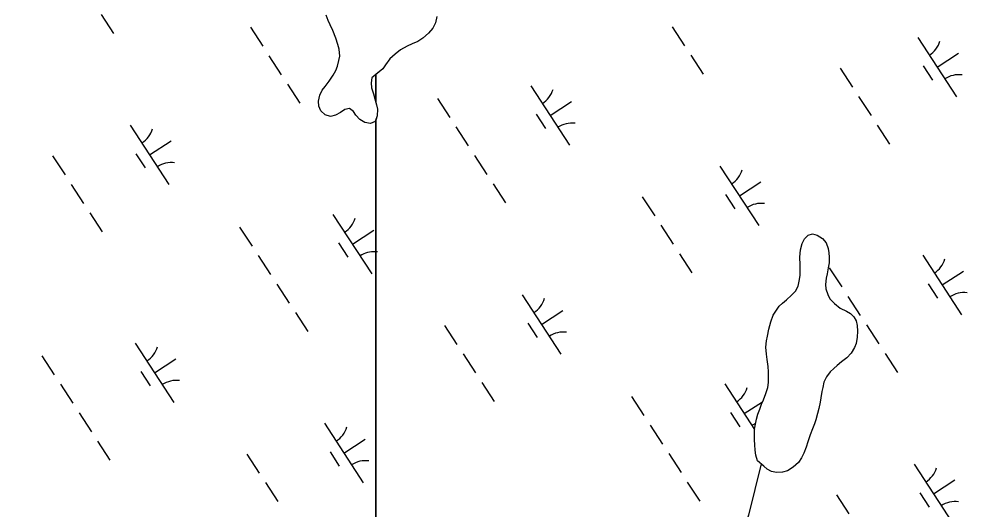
# Model space of a CAD drawing. Extents: x 3953924 to 3974542, y 193747 to 216192.
# Drawn here: x 3967905 to 3968573, y 205380 to 205725 of the extents above; entities that cross this region are included whole.
import ezdxf

# ---------------------------------------------------------------- set-up
doc = ezdxf.new("R2010")
doc.units = 0
for name, color, linetype in [('V-GRID-MAJR', 7, 'Continuous'), ('V-TOPO-SHOR', 7, 'Continuous'), ('V-WETL-SWMP', 7, 'Continuous')]:
    doc.layers.add(name, color=color, linetype=linetype)

msp = doc.modelspace()

# ---------------------------------------------------------------- linework, layer by layer
at = {"layer": 'V-GRID-MAJR'}
msp.add_spline([(3967994.91, 197070.83), (3967932.28, 200408.24), (3967818.56, 206468.17), (3967751.04, 210066.72)], degree=3, dxfattribs=at)
at = {"layer": 'V-TOPO-SHOR'}
for points in [[(3968153.45, 205683.95), (3968153.05, 205680.22), (3968153.42, 205676.86), (3968154.69, 205672.48), (3968155.57, 205668.99), (3968156.84, 205664.86), (3968157.47, 205661.76), (3968157.31, 205657), (3968156, 205653.14), (3968152.52, 205651.74), (3968148.66, 205652.4), (3968145.19, 205654.48), (3968142.36, 205657.46), (3968140.57, 205660.05), (3968137.75, 205662.12), (3968134.52, 205661.49), (3968131.42, 205659.32), (3968127.93, 205657.4), (3968124.32, 205656.52), (3968120.59, 205657.7), (3968117.64, 205660.55), (3968116.24, 205663.91), (3968115.87, 205667.39), (3968116.79, 205671.51), (3968118.61, 205675.11), (3968120.69, 205677.8), (3968123.41, 205681.4), (3968126.4, 205685.77), (3968128.22, 205689.11), (3968129.39, 205692.06), (3968130.19, 205696.06), (3968130.98, 205699.02), (3968130.49, 205704.04), (3968129.6, 205707.4), (3968128.08, 205711.92), (3968126.04, 205717.21), (3968124.26, 205721.22), (3968122.85, 205724.19), (3968121.33, 205727.93)], [(3968199.29, 205727.02), (3968198.37, 205722.65), (3968196.55, 205718.92), (3968193.57, 205715.45), (3968189.42, 205711.74), (3968186.06, 205709.56), (3968182.06, 205707.78), (3968178.44, 205706.12), (3968173.79, 205703.7), (3968170.04, 205700.62), (3968166.28, 205697.16), (3968163.17, 205693.05), (3968161.22, 205690.23), (3968153.45, 205683.95)], [(3968425.35, 205413.68), (3968424.34, 205417.7), (3968423.71, 205421.19), (3968423.47, 205425.07), (3968423.36, 205428.43), (3968423.38, 205432.57), (3968423.4, 205436.06), (3968423.93, 205439.67), (3968424.73, 205443.16), (3968425.65, 205446.52), (3968426.96, 205450.26), (3968428.27, 205453.74), (3968429.58, 205456.84), (3968431.28, 205461.09), (3968432.73, 205465.48), (3968433.26, 205468.97), (3968433.28, 205472.98), (3968433.3, 205476.46), (3968432.93, 205480.22), (3968432.18, 205485.26), (3968431.68, 205489.01), (3968431.32, 205493.8), (3968431.86, 205498.32), (3968432.39, 205501.68), (3968433.32, 205506.58), (3968434.77, 205511.75), (3968436.47, 205516.39), (3968438.3, 205519.36), (3968440.77, 205522.7), (3968442.98, 205524.89), (3968445.83, 205527.33), (3968449.47, 205530.55), (3968452.33, 205533.38), (3968454.03, 205536.86), (3968454.96, 205541.64), (3968455.49, 205544.6), (3968455.51, 205548.22), (3968455.4, 205551.84), (3968455.29, 205557.4), (3968455.83, 205562.44), (3968456.89, 205566.96), (3968458.59, 205570.31), (3968461.06, 205572.76), (3968464.3, 205573.77), (3968467.52, 205572.98), (3968471.26, 205570.51), (3968473.83, 205567.52), (3968475.23, 205563.51), (3968475.73, 205560.4), (3968475.98, 205557.3), (3968475.96, 205553.29), (3968475.16, 205549.93), (3968474.5, 205545.67), (3968473.83, 205542.44), (3968473.29, 205538.18), (3968473.67, 205534.95), (3968474.94, 205530.93), (3968476.47, 205528.08), (3968479.82, 205524.58), (3968483.68, 205521.45), (3968488.19, 205519.36), (3968490.9, 205517.67), (3968493.34, 205515.33), (3968494.88, 205512.48), (3968495.77, 205509.11), (3968496.01, 205505.23), (3968495.6, 205500.97), (3968494.93, 205496.45), (3968493.75, 205493.61), (3968491.4, 205489.62), (3968488.42, 205486.4), (3968484.65, 205483.45), (3968481.54, 205480.88), (3968479.2, 205478.82), (3968476.6, 205476.38), (3968474.13, 205472.9), (3968472.3, 205469.16), (3968471.38, 205465.55), (3968470.84, 205462.57), (3968470.17, 205458.18), (3968469.64, 205455.08), (3968468.58, 205450.56), (3968467.79, 205447.08), (3968466.61, 205442.69), (3968465.69, 205439.72), (3968464.25, 205436.37), (3968462.54, 205431.98), (3968460.97, 205427.21), (3968459.79, 205423.33), (3968458.08, 205419.21), (3968456.52, 205415.72), (3968454.43, 205412.63), (3968450.54, 205409.16), (3968446.52, 205406.73), (3968443.02, 205405.71), (3968438.75, 205405.47), (3968435.27, 205406.27), (3968432.3, 205407.83), (3968429.86, 205409.91), (3968425.35, 205413.68)], [(3968427.94, 205411.52), (3968418.97, 205375.5), (3968412.94, 205358.72), (3968410.32, 205351.24), (3968407.55, 205340.14), (3968405.57, 205332.13), (3968403.97, 205323.22), (3968403.42, 205316.5), (3968403.9, 205308.36), (3968404.5, 205300.6), (3968404.59, 205292.71), (3968403.78, 205286.25), (3968401.69, 205280.57), (3968399.21, 205276.45), (3968393.77, 205274.41), (3968387.95, 205273.02), (3968382.77, 205272.53), (3968377.21, 205271.26), (3968371.9, 205269.48), (3968366.72, 205267.31), (3968361.79, 205263.46), (3968358.15, 205259.86), (3968345.64, 205247.14)]]:
    msp.add_lwpolyline(points, dxfattribs=at)
at = {"layer": 'V-WETL-SWMP'}
for p, q in [((3967962.71, 205728.58), (3967971.44, 205715.17)), ((3968122.86, 205724.19), (3968121.33, 205727.93)), ((3968199.29, 205727.02), (3968198.37, 205722.65)), ((3968067.92, 205719.56), (3968076.65, 205706.15)), ((3968124.26, 205721.22), (3968122.86, 205724.19)), ((3968126.04, 205717.21), (3968124.26, 205721.22)), ((3968196.55, 205718.92), (3968193.57, 205715.45)), ((3968198.37, 205722.65), (3968196.55, 205718.92)), ((3968365.34, 205719.86), (3968374.07, 205706.45)), ((3968128.08, 205711.92), (3968126.04, 205717.21)), ((3968129.6, 205707.4), (3968128.08, 205711.92)), ((3968189.42, 205711.74), (3968186.06, 205709.56)), ((3968193.57, 205715.45), (3968189.42, 205711.74)), ((3968538.39, 205712.4), (3968565.67, 205670.5)), ((3968130.49, 205704.04), (3968129.6, 205707.4)), ((3968178.44, 205706.12), (3968173.79, 205703.7)), ((3968182.06, 205707.78), (3968178.44, 205706.12)), ((3968186.06, 205709.56), (3968182.06, 205707.78)), ((3968081.01, 205699.44), (3968089.74, 205686.03)), ((3968130.19, 205696.05), (3968130.98, 205699.02)), ((3968130.98, 205699.02), (3968130.49, 205704.04)), ((3968170.04, 205700.62), (3968166.28, 205697.16)), ((3968173.79, 205703.7), (3968170.04, 205700.62)), ((3968378.43, 205699.75), (3968387.16, 205686.34)), ((3968552.03, 205691.45), (3968567.12, 205701.27)), ((3968128.22, 205689.11), (3968129.4, 205692.06)), ((3968129.4, 205692.06), (3968130.19, 205696.05)), ((3968163.17, 205693.05), (3968161.22, 205690.23)), ((3968166.28, 205697.16), (3968163.17, 205693.05)), ((3968542.29, 205692.27), (3968548.84, 205682.21)), ((3968123.41, 205681.4), (3968126.4, 205685.76)), ((3968126.4, 205685.76), (3968128.22, 205689.11)), ((3968161.22, 205690.23), (3968156.3, 205686.25)), ((3968156.3, 205686.25), (3968156.3, 205666.62)), ((3968483.64, 205690.73), (3968492.37, 205677.32)), ((3968094.11, 205679.33), (3968102.84, 205665.92)), ((3968120.69, 205677.8), (3968123.41, 205681.4)), ((3968265.57, 205678.27), (3968292.84, 205636.37)), ((3968115.87, 205667.39), (3968116.79, 205671.51)), ((3968116.79, 205671.51), (3968118.61, 205675.11)), ((3968118.61, 205675.11), (3968120.69, 205677.8)), ((3968116.24, 205663.91), (3968115.87, 205667.39)), ((3968156.3, 205666.62), (3968156.84, 205664.86)), ((3968156.84, 205664.86), (3968157.47, 205661.76)), ((3968199.75, 205669.34), (3968208.48, 205655.93)), ((3968279.21, 205657.32), (3968294.29, 205667.14)), ((3968496.73, 205670.61), (3968505.46, 205657.2)), ((3968117.64, 205660.55), (3968116.24, 205663.91)), ((3968120.59, 205657.7), (3968117.64, 205660.55)), ((3968131.42, 205659.32), (3968127.93, 205657.4)), ((3968134.52, 205661.49), (3968131.42, 205659.32)), ((3968137.75, 205662.12), (3968134.52, 205661.49)), ((3968140.57, 205660.05), (3968137.75, 205662.12)), ((3968142.37, 205657.46), (3968140.57, 205660.05)), ((3968157.47, 205661.76), (3968157.31, 205657)), ((3968269.47, 205658.14), (3968276.01, 205648.08)), ((3968124.32, 205656.52), (3968120.59, 205657.7)), ((3968127.93, 205657.4), (3968124.32, 205656.52)), ((3968145.19, 205654.48), (3968142.37, 205657.46)), ((3968148.66, 205652.4), (3968145.19, 205654.48)), ((3968152.52, 205651.74), (3968148.66, 205652.4)), ((3968156, 205653.14), (3968152.52, 205651.74)), ((3968156.3, 205653.99), (3968156, 205653.14)), ((3968157.31, 205657), (3968156.3, 205653.99)), ((3968156.3, 205653.99), (3968156.3, 204996.9)), ((3968156.3, 204996.9), (3968156.3, 205653.99)), ((3967983.27, 205650.49), (3968010.55, 205608.59)), ((3968212.84, 205649.23), (3968221.57, 205635.82)), ((3968509.82, 205650.5), (3968518.55, 205637.09)), ((3967996.91, 205629.54), (3968012, 205639.36)), ((3967928.52, 205628.81), (3967937.25, 205615.4)), ((3967987.17, 205630.36), (3967993.72, 205620.3)), ((3968225.93, 205629.11), (3968234.66, 205615.71)), ((3968398.99, 205621.66), (3968426.26, 205579.75)), ((3967941.61, 205608.7), (3967950.34, 205595.29)), ((3968239.03, 205609), (3968247.75, 205595.59)), ((3968412.63, 205600.71), (3968427.71, 205610.53)), ((3968344.23, 205599.98), (3968352.96, 205586.57)), ((3968402.89, 205601.53), (3968409.43, 205591.47)), ((3967954.7, 205588.58), (3967963.43, 205575.17)), ((3968126.16, 205587.53), (3968153.44, 205545.63)), ((3968060.34, 205578.6), (3968069.07, 205565.19)), ((3968357.32, 205579.87), (3968366.05, 205566.46)), ((3968139.8, 205566.58), (3968154.89, 205576.4)), ((3968458.59, 205570.31), (3968461.06, 205572.76)), ((3968461.06, 205572.76), (3968464.3, 205573.77)), ((3968464.3, 205573.77), (3968467.52, 205572.98)), ((3968467.52, 205572.98), (3968471.26, 205570.51)), ((3968130.06, 205567.4), (3968136.61, 205557.34)), ((3968455.84, 205562.44), (3968456.89, 205566.96)), ((3968456.89, 205566.96), (3968458.59, 205570.31)), ((3968471.26, 205570.51), (3968473.83, 205567.52)), ((3968473.83, 205567.52), (3968475.23, 205563.51)), ((3968073.44, 205558.48), (3968082.16, 205545.07)), ((3968370.42, 205559.75), (3968379.15, 205546.34)), ((3968455.29, 205557.4), (3968455.84, 205562.44)), ((3968475.23, 205563.51), (3968475.73, 205560.4)), ((3968475.73, 205560.4), (3968475.98, 205557.3)), ((3968541.88, 205558.7), (3968569.16, 205516.8)), ((3968455.4, 205551.84), (3968455.29, 205557.4)), ((3968455.51, 205548.22), (3968455.4, 205551.84)), ((3968475.96, 205553.29), (3968475.16, 205549.93)), ((3968475.98, 205557.3), (3968475.96, 205553.29)), ((3968454.96, 205541.63), (3968455.49, 205544.61)), ((3968455.49, 205544.61), (3968455.51, 205548.22)), ((3968474.5, 205545.67), (3968473.83, 205542.44)), ((3968475.16, 205549.93), (3968474.5, 205545.67)), ((3968476.06, 205549.77), (3968484.79, 205536.36)), ((3968555.52, 205537.75), (3968570.6, 205547.57)), ((3968086.53, 205538.37), (3968095.26, 205524.96)), ((3968454.03, 205536.86), (3968454.96, 205541.63)), ((3968473.83, 205542.44), (3968473.29, 205538.18)), ((3968473.29, 205538.18), (3968473.67, 205534.95)), ((3968545.78, 205538.57), (3968552.32, 205528.51)), ((3968449.47, 205530.55), (3968452.33, 205533.38)), ((3968452.33, 205533.38), (3968454.03, 205536.86)), ((3968473.67, 205534.95), (3968474.94, 205530.93)), ((3968259.58, 205530.91), (3968286.86, 205489.01)), ((3968440.77, 205522.7), (3968442.98, 205524.89)), ((3968442.98, 205524.89), (3968445.83, 205527.33)), ((3968445.83, 205527.33), (3968449.47, 205530.55)), ((3968474.94, 205530.93), (3968476.47, 205528.08)), ((3968476.47, 205528.08), (3968479.82, 205524.58)), ((3968479.82, 205524.58), (3968483.68, 205521.45)), ((3968489.15, 205529.65), (3968497.88, 205516.24)), ((3968099.62, 205518.26), (3968108.35, 205504.85)), ((3968273.22, 205509.96), (3968288.31, 205519.78)), ((3968436.47, 205516.39), (3968438.3, 205519.36)), ((3968438.3, 205519.36), (3968440.77, 205522.7)), ((3968483.68, 205521.45), (3968488.19, 205519.36)), ((3968488.19, 205519.36), (3968490.9, 205517.67)), ((3968433.32, 205506.58), (3968434.77, 205511.75)), ((3968434.77, 205511.75), (3968436.47, 205516.39)), ((3968490.9, 205517.67), (3968493.34, 205515.33)), ((3968493.34, 205515.33), (3968494.88, 205512.48)), ((3968494.88, 205512.48), (3968495.77, 205509.11)), ((3968204.83, 205509.24), (3968213.56, 205495.83)), ((3968263.48, 205510.78), (3968270.03, 205500.72)), ((3968432.39, 205501.68), (3968433.32, 205506.58)), ((3968496.01, 205505.23), (3968495.6, 205500.97)), ((3968495.77, 205509.11), (3968496.01, 205505.23)), ((3968502.24, 205509.54), (3968510.97, 205496.13)), ((3968431.32, 205493.8), (3968431.86, 205498.32)), ((3968431.86, 205498.32), (3968432.39, 205501.68)), ((3968495.6, 205500.97), (3968494.93, 205496.45)), ((3967986.76, 205496.79), (3968014.04, 205454.88)), ((3968431.68, 205489.01), (3968431.32, 205493.8)), ((3968493.75, 205493.61), (3968491.4, 205489.61)), ((3968494.93, 205496.45), (3968493.75, 205493.61)), ((3967920.94, 205487.85), (3967929.67, 205474.44)), ((3968000.4, 205475.83), (3968015.48, 205485.65)), ((3968217.92, 205489.12), (3968226.65, 205475.71)), ((3968432.18, 205485.26), (3968431.68, 205489.01)), ((3968432.93, 205480.22), (3968432.18, 205485.26)), ((3968488.41, 205486.4), (3968484.65, 205483.45)), ((3968491.4, 205489.61), (3968488.41, 205486.4)), ((3968515.34, 205489.43), (3968524.07, 205476.02)), ((3968433.3, 205476.47), (3968432.93, 205480.22)), ((3968479.2, 205478.82), (3968476.6, 205476.38)), ((3968481.54, 205480.88), (3968479.2, 205478.82)), ((3968484.65, 205483.45), (3968481.54, 205480.88)), ((3967990.66, 205476.65), (3967997.2, 205466.6)), ((3968433.26, 205468.97), (3968433.3, 205476.47)), ((3968474.13, 205472.9), (3968472.3, 205469.16)), ((3968476.6, 205476.38), (3968474.13, 205472.9)), ((3967934.03, 205467.74), (3967942.76, 205454.33)), ((3968231.01, 205469.01), (3968239.74, 205455.6)), ((3968402.47, 205467.95), (3968423.4, 205435.81)), ((3968431.28, 205461.09), (3968432.73, 205465.48)), ((3968432.73, 205465.48), (3968433.26, 205468.97)), ((3968471.38, 205465.55), (3968470.84, 205462.57)), ((3968472.3, 205469.16), (3968471.38, 205465.55)), ((3968336.65, 205459.02), (3968345.38, 205445.61)), ((3968429.58, 205456.84), (3968431.28, 205461.09)), ((3968470.17, 205458.18), (3968469.64, 205455.08)), ((3968470.84, 205462.57), (3968470.17, 205458.18)), ((3968416.11, 205447), (3968428.96, 205455.36)), ((3968426.96, 205450.26), (3968428.27, 205453.74)), ((3968428.27, 205453.74), (3968429.58, 205456.84)), ((3968469.64, 205455.08), (3968468.58, 205450.56)), ((3967947.12, 205447.63), (3967955.85, 205434.22)), ((3968406.37, 205447.82), (3968412.92, 205437.76)), ((3968424.73, 205443.16), (3968425.65, 205446.52)), ((3968425.65, 205446.52), (3968426.96, 205450.26)), ((3968467.79, 205447.08), (3968466.6, 205442.69)), ((3968468.58, 205450.56), (3968467.79, 205447.08)), ((3968120.18, 205440.17), (3968147.46, 205398.27)), ((3968349.75, 205438.91), (3968358.48, 205425.5)), ((3968423.4, 205436.06), (3968423.93, 205439.67)), ((3968423.93, 205439.67), (3968424.73, 205443.16)), ((3968465.69, 205439.72), (3968464.25, 205436.37)), ((3968466.6, 205442.69), (3968465.69, 205439.72)), ((3968423.36, 205428.43), (3968423.4, 205436.06)), ((3968462.54, 205431.98), (3968460.97, 205427.21)), ((3968464.25, 205436.37), (3968462.54, 205431.98)), ((3967960.22, 205427.51), (3967968.95, 205414.1)), ((3968133.82, 205419.22), (3968148.9, 205429.04)), ((3968423.47, 205425.07), (3968423.36, 205428.43)), ((3968423.71, 205421.19), (3968423.47, 205425.07)), ((3968460.97, 205427.21), (3968459.79, 205423.33)), ((3968065.42, 205418.49), (3968074.15, 205405.08)), ((3968124.08, 205420.04), (3968130.62, 205409.98)), ((3968362.84, 205418.79), (3968371.57, 205405.39)), ((3968424.34, 205417.7), (3968423.71, 205421.19)), ((3968425.35, 205413.68), (3968424.34, 205417.7)), ((3968458.08, 205419.21), (3968456.52, 205415.72)), ((3968459.79, 205423.33), (3968458.08, 205419.21)), ((3968429.86, 205409.91), (3968425.35, 205413.68)), ((3968454.43, 205412.63), (3968450.54, 205409.16)), ((3968456.52, 205415.72), (3968454.43, 205412.63)), ((3968535.89, 205411.34), (3968563.17, 205369.43)), ((3968432.3, 205407.83), (3968429.86, 205409.91)), ((3968435.27, 205406.27), (3968432.3, 205407.83)), ((3968438.75, 205405.47), (3968435.27, 205406.27)), ((3968443.02, 205405.71), (3968438.75, 205405.47)), ((3968446.52, 205406.73), (3968443.02, 205405.71)), ((3968450.54, 205409.16), (3968446.52, 205406.73)), ((3968078.52, 205398.38), (3968087.24, 205384.97)), ((3968375.93, 205398.68), (3968384.66, 205385.27)), ((3968549.53, 205390.39), (3968564.62, 205400.21)), ((3968539.79, 205391.21), (3968546.34, 205381.15)), ((3968481.14, 205389.66), (3968489.87, 205376.25))]:
    msp.add_line(p, q, dxfattribs=at)
msp.add_lwpolyline([(3968156.3, 205686.25), (3968153.45, 205683.95), (3968153.05, 205680.22), (3968153.42, 205676.86), (3968154.69, 205672.48), (3968155.57, 205668.99), (3968156.3, 205666.62)], close=True, dxfattribs=at)
for centre, start, end in [((3968537.16, 205714.73), 302.29009, 343.83375), ((3968567.3, 205668.43), 82.29009, 123.83375), ((3968264.34, 205680.6), 302.29009, 343.83375), ((3968294.47, 205634.3), 82.29009, 123.83375), ((3967982.04, 205652.82), 302.29009, 343.83375), ((3968012.18, 205606.52), 82.29009, 123.83375), ((3968397.76, 205623.98), 302.29009, 343.83375), ((3968427.89, 205577.69), 82.29009, 123.83375), ((3968124.93, 205589.86), 302.29009, 343.83375), ((3968155.07, 205543.56), 86.00661, 123.83375), ((3968155.07, 205543.56), 82.29009, 86.00661), ((3968540.65, 205561.03), 302.29009, 343.83375), ((3968570.78, 205514.73), 82.29009, 123.83375), ((3968258.35, 205533.24), 302.29009, 343.83375), ((3968288.49, 205486.94), 82.29009, 123.83375), ((3967985.53, 205499.11), 302.29009, 343.83375), ((3968015.66, 205452.81), 82.29009, 123.83375), ((3968401.24, 205470.28), 302.29009, 343.83375), ((3968118.95, 205442.5), 302.29009, 343.83375), ((3968431.38, 205423.98), 114.73844, 123.83375), ((3968149.09, 205396.2), 82.29009, 123.83375), ((3968534.66, 205413.67), 302.29009, 343.83375), ((3968564.8, 205367.37), 82.29009, 123.83375)]:
    msp.add_arc(centre, 17.62, start, end, dxfattribs=at)

doc.saveas('drawing.dxf')
